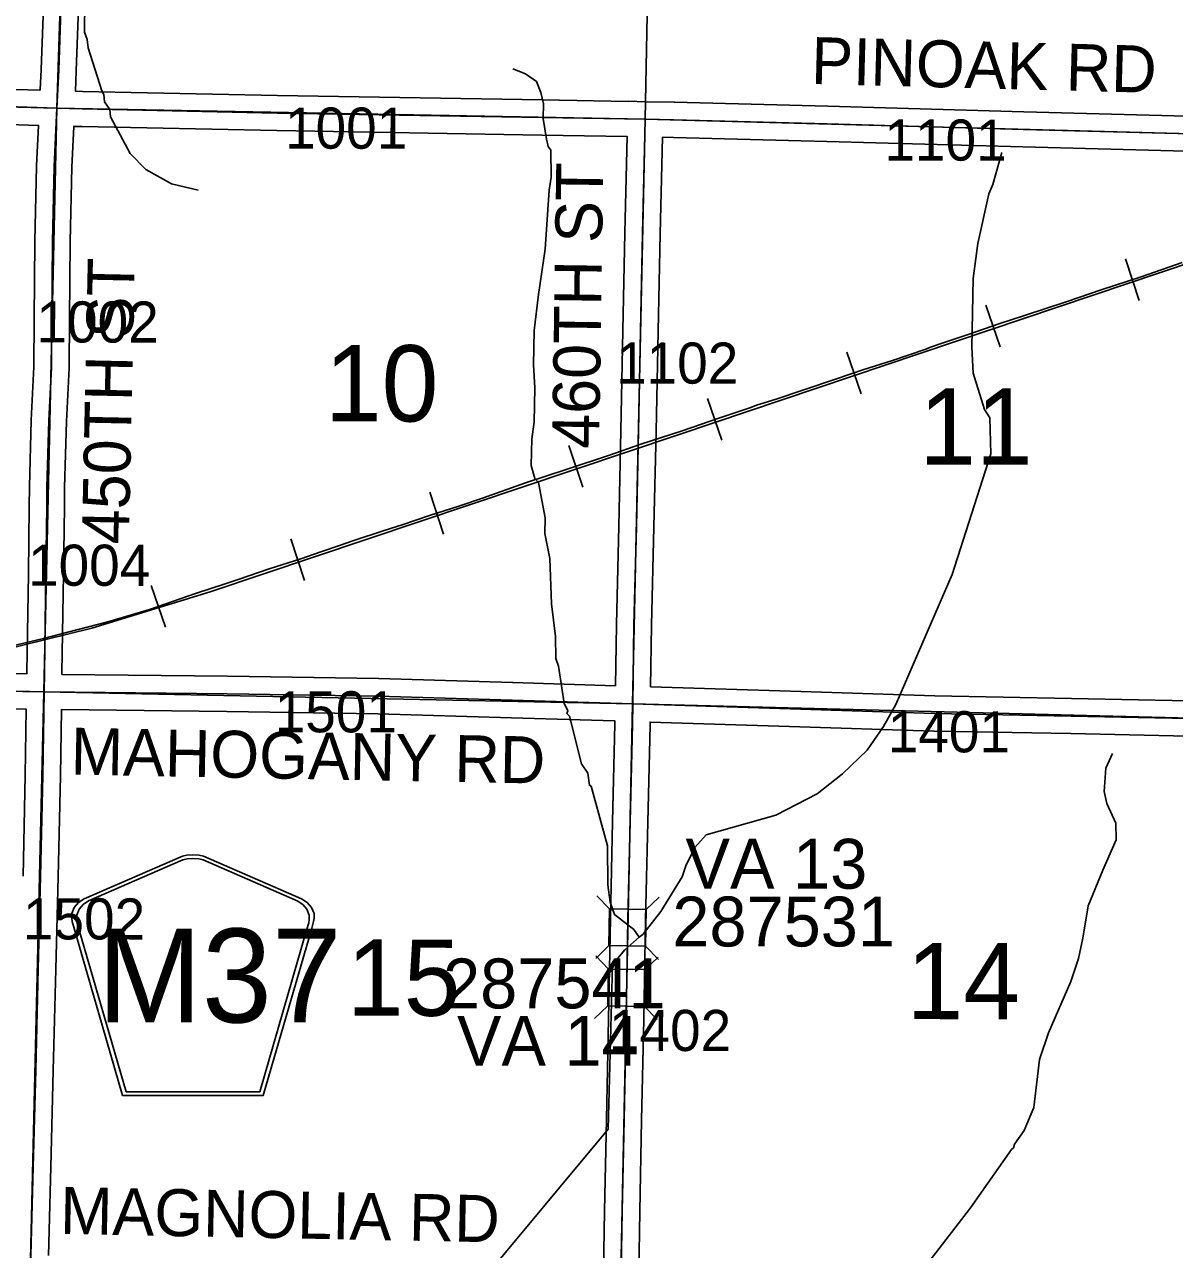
# Model space of a CAD drawing. Extents: x -132.8 to -73.3, y -60 to -26.
# Drawn here: x -94.984 to -93.024, y -42.024 to -39.937 of the extents above; entities that cross this region are included whole.
import ezdxf

# ---------------------------------------------------------------- set-up
doc = ezdxf.new("R2010")
doc.units = 0
for name, color, linetype in [('tdCoHydroRiver', 7, 'Continuous'), ('tdCoRRCL', 7, 'Continuous'), ('tdCoSecRdNmbr', 7, 'Continuous'), ('tdCoSecRdTxt', 7, 'Continuous'), ('tdCoSecRteBand', 7, 'Continuous'), ('tdCoSecRteCL', 7, 'Continuous'), ('tdCoSectLine', 7, 'Continuous'), ('tdCoSectLinePart', 7, 'Continuous'), ('tdCoSectNmbr', 7, 'Continuous'), ('tdCoShieldCoRte', 7, 'Continuous'), ('tdCoStrucSec', 7, 'Continuous'), ('tdCoStrucSecCoName', 7, 'Continuous'), ('tdCoStrucSecFHWANum', 7, 'Continuous'), ('tdCoSurfConc', 7, 'Continuous'), ('tdCoSurfEarth', 7, 'Continuous'), ('tdCoSurfGravel', 7, 'Continuous')]:
    doc.layers.add(name, color=color, linetype=linetype)

msp = doc.modelspace()

# ---------------------------------------------------------------- linework, layer by layer
at = {"layer": 'tdCoHydroRiver'}
for points in [[(-94.688, -40.2192), (-94.7335, -40.2088), (-94.7772, -40.1842), (-94.8035, -40.1568), (-94.8369, -40.0946), (-94.8382, -40.082), (-94.8474, -40.0691), (-94.8487, -40.0565), (-94.8517, -40.0501), (-94.8754, -39.9771), (-94.8767, -39.9628), (-94.8812, -39.9501), (-94.8806, -39.8445)], [(-93.9366, -41.4921), (-93.9458, -41.4793), (-93.9784, -41.4534), (-93.9859, -41.4327), (-93.99, -41.4027), (-93.9902, -41.3364), (-94.0181, -41.2349), (-94.0212, -41.2332), (-94.0239, -41.2127), (-94.0346, -41.1967), (-94.055, -41.1158), (-94.0596, -41.111), (-94.058, -41.1063), (-94.064, -41.0935), (-94.0737, -41.0302), (-94.0782, -41.0175), (-94.079, -40.9796), (-94.0857, -40.9243), (-94.0889, -40.8469), (-94.0974, -40.8042), (-94.0969, -40.7774), (-94.1082, -40.7172), (-94.1144, -40.7108), (-94.1203, -40.6885), (-94.1193, -40.6428), (-94.1156, -40.6145), (-94.1143, -40.5562), (-94.1167, -40.5167), (-94.1154, -40.4584), (-94.1079, -40.397), (-94.0968, -40.3199), (-94.0899, -40.2191), (-94.0863, -40.1971), (-94.087, -40.1514), (-94.0916, -40.145), (-94.0944, -40.1323), (-94.1, -40.0975), (-94.0995, -40.0723), (-94.1038, -40.0532), (-94.1113, -40.0342), (-94.13, -40.0211), (-94.1519, -40.0128)], [(-93.3186, -40.1549), (-93.3339, -40.2098), (-93.3405, -40.2254), (-93.3597, -40.3102), (-93.3672, -40.37), (-93.3697, -40.4867), (-93.3674, -40.5309), (-93.3482, -40.5928), (-93.339, -40.6072), (-93.3372, -40.6687), (-93.403, -40.874), (-93.4992, -41.0959), (-93.5204, -41.1333), (-93.5481, -41.1738), (-93.59, -41.2139), (-93.6333, -41.2477), (-93.7035, -41.2841), (-93.8225, -41.3178), (-93.8419, -41.3395), (-93.8568, -41.3708), (-93.8635, -41.3895), (-93.8994, -41.4487), (-93.9302, -41.4875), (-93.9366, -41.4921)], [(-93.4465, -42.0497), (-93.3719, -41.9535), (-93.3019, -41.854), (-93.2987, -41.8509), (-93.297, -41.8447), (-93.2808, -41.8214), (-93.2642, -41.7823), (-93.2546, -41.7005), (-93.2394, -41.655), (-93.2013, -41.5675), (-93.1878, -41.5283), (-93.1808, -41.4938), (-93.1718, -41.4388), (-93.1468, -41.3778), (-93.1237, -41.3262), (-93.1246, -41.2978), (-93.1397, -41.2644), (-93.144, -41.2438), (-93.1416, -41.2044), (-93.1301, -41.1794)], [(-93.9366, -41.4921), (-93.9608, -41.5137), (-93.9818, -41.5385), (-93.9892, -41.8191), (-94.2126, -42.0873)]]:
    msp.add_lwpolyline(points, dxfattribs=at)
at = {"layer": 'tdCoRRCL'}
for p, q in [((-93.1082, -40.3361), (-93.0847, -40.4073)), ((-93.3458, -40.4153), (-93.3215, -40.4863)), ((-93.5827, -40.4953), (-93.5583, -40.5662)), ((-93.8198, -40.5746), (-93.7954, -40.6455)), ((-94.0564, -40.6542), (-94.0326, -40.7253)), ((-94.2929, -40.7342), (-94.2698, -40.8056)), ((-94.5301, -40.8134), (-94.5068, -40.8847)), ((-94.7677, -40.8929), (-94.7434, -40.9638))]:
    msp.add_line(p, q, dxfattribs=at)
for points in [[(-93.8681, -40.6358), (-92.7545, -40.2607), (-92.6022, -40.2196), (-92.4468, -40.1833)], [(-95.0476, -41.006), (-94.9513, -40.9834), (-94.9099, -40.9724), (-94.8417, -40.9548), (-94.7707, -40.9336), (-94.6922, -40.9066), (-94.6416, -40.8899), (-94.6194, -40.8829), (-94.5667, -40.8648), (-94.5129, -40.8473), (-94.4791, -40.8354), (-94.4468, -40.8246), (-94.4242, -40.8171), (-94.371, -40.7994), (-94.3402, -40.7896), (-94.2936, -40.7739), (-94.2439, -40.7578), (-94.2034, -40.7439), (-94.1302, -40.7181), (-94.0607, -40.6952), (-93.9872, -40.6706), (-93.9356, -40.6528), (-93.8632, -40.6292), (-93.8009, -40.6078), (-93.7465, -40.5894), (-93.7364, -40.5859), (-93.703, -40.5752), (-93.6577, -40.5603), (-93.6004, -40.541), (-93.5553, -40.5255), (-93.5049, -40.5093), (-93.4481, -40.49), (-93.4399, -40.4871), (-93.4236, -40.4813), (-93.3742, -40.4647), (-93.3236, -40.4473), (-93.2798, -40.4329), (-93.2092, -40.4095), (-93.1475, -40.3886), (-93.0815, -40.3668), (-93.0114, -40.3426)], [(-93.0114, -40.3426), (-93.0815, -40.3668), (-93.1475, -40.3886), (-93.2092, -40.4095), (-93.2798, -40.4329), (-93.3236, -40.4473), (-93.3742, -40.4647), (-93.4236, -40.4813), (-93.4399, -40.4871), (-93.4481, -40.49), (-93.5049, -40.5093), (-93.5553, -40.5255), (-93.6004, -40.541), (-93.6577, -40.5603), (-93.703, -40.5752), (-93.7364, -40.5859), (-93.7465, -40.5894), (-93.8009, -40.6078), (-93.8632, -40.6292), (-93.9356, -40.6528), (-93.9872, -40.6706), (-94.0607, -40.6952), (-94.1302, -40.7181), (-94.2034, -40.7439), (-94.2439, -40.7578), (-94.2936, -40.7739), (-94.3402, -40.7896), (-94.371, -40.7994), (-94.4242, -40.8171), (-94.4468, -40.8246), (-94.4791, -40.8354), (-94.5129, -40.8473), (-94.5667, -40.8648), (-94.6194, -40.8829), (-94.6416, -40.8899), (-94.6922, -40.9066), (-94.7707, -40.9336), (-94.8417, -40.9548), (-94.9099, -40.9724), (-94.9513, -40.9834), (-95.0476, -41.006)], [(-95.1415, -41.0329), (-94.8688, -40.9659), (-94.6671, -40.9037), (-93.8681, -40.6358)]]:
    msp.add_lwpolyline(points, dxfattribs=at)
at = {"layer": 'tdCoSecRteBand'}
for points in [[(-95.8835, -39.827), (-95.8875, -40.0048), (-95.8877, -40.0164), (-95.8394, -40.0172), (-95.8393, -40.0172), (-95.8392, -40.0172), (-95.6384, -40.0221), (-95.6382, -40.0221), (-95.6379, -40.0221), (-95.4925, -40.0281), (-95.4336, -40.0303), (-95.4302, -40.0304), (-95.4269, -40.0313), (-95.4134, -40.035), (-95.4014, -40.0362), (-95.06, -40.046), (-94.9575, -40.0489), (-94.957, -40.0489), (-94.957, -40.0484), (-94.9554, -40.0137), (-94.9504, -39.8765)], [(-94.8905, -39.8787), (-94.8954, -40.016), (-94.8954, -40.0162), (-94.8954, -40.0163), (-94.897, -40.0506), (-94.8848, -40.051), (-94.5525, -40.0579), (-94.1011, -40.0655), (-94.1011, -40.0655), (-94.101, -40.0655), (-93.9551, -40.0681), (-93.9551, -40.0677), (-93.9253, -40.0686), (-93.8766, -40.0695), (-93.8765, -40.0695), (-93.8764, -40.0695), (-93.6152, -40.0764), (-93.6152, -40.0764), (-93.6152, -40.0764), (-93.281, -40.0858), (-92.9606, -40.0943)], [(-95.0594, -41.0428), (-94.9798, -41.0437), (-94.9798, -41.0436), (-94.9798, -41.0409), (-94.9798, -41.0409), (-94.9798, -41.0408), (-94.9771, -40.8732), (-94.9757, -40.7583), (-94.9754, -40.7248), (-94.9754, -40.7246), (-94.9754, -40.7243), (-94.9721, -40.6116), (-94.9721, -40.6113), (-94.9721, -40.611), (-94.9677, -40.5204), (-94.967, -40.4389), (-94.966, -40.307), (-94.966, -40.3067), (-94.966, -40.3065), (-94.963, -40.1785), (-94.963, -40.1781), (-94.963, -40.1778), (-94.9598, -40.1089), (-95.0617, -40.106)], [(-93.9769, -41.0638), (-93.9753, -40.9598), (-93.9753, -40.9597), (-93.9753, -40.9596), (-93.9713, -40.7917), (-93.9676, -40.6295), (-93.9644, -40.4587), (-93.9644, -40.4586), (-93.9644, -40.4585), (-93.9607, -40.2923), (-93.9607, -40.2923), (-93.9607, -40.2923), (-93.9569, -40.1281), (-94.1021, -40.1255), (-94.5536, -40.1179), (-94.5537, -40.1179), (-94.5537, -40.1179), (-94.8862, -40.111), (-94.8863, -40.111), (-94.8864, -40.111), (-94.8998, -40.1106), (-94.903, -40.1802), (-94.906, -40.3076), (-94.907, -40.4393), (-94.907, -40.4394), (-94.907, -40.4394), (-94.9077, -40.5215), (-94.9077, -40.5221), (-94.9078, -40.5227), (-94.9122, -40.6136), (-94.9154, -40.7258), (-94.9158, -40.759), (-94.9171, -40.874), (-94.9171, -40.874), (-94.9171, -40.8741), (-94.9198, -41.0418), (-94.9198, -41.0444), (-94.6379, -41.0477), (-94.6379, -41.0477), (-94.6378, -41.0477), (-94.3806, -41.0516), (-94.3804, -41.0516), (-94.3802, -41.0516), (-94.1521, -41.0583), (-94.152, -41.0583), (-94.152, -41.0583), (-93.9769, -41.0638)], [(-92.9621, -40.1543), (-93.2827, -40.1457), (-93.2827, -40.1457), (-93.2827, -40.1457), (-93.6168, -40.1364), (-93.8778, -40.1295), (-93.8965, -40.1291), (-93.8969, -40.1291), (-93.9007, -40.2937), (-93.9044, -40.4598), (-93.9076, -40.6307), (-93.9076, -40.6307), (-93.9076, -40.6308), (-93.9113, -40.7931), (-93.9113, -40.7931), (-93.9113, -40.7931), (-93.9153, -40.9609), (-93.917, -41.0656), (-93.9165, -41.0657), (-93.6785, -41.0731), (-93.6785, -41.0731), (-93.6785, -41.0731), (-93.4326, -41.0812), (-93.1998, -41.0854), (-93.1997, -41.0854), (-93.1997, -41.0854), (-93.0003, -41.0896)], [(-94.9862, -41.3881), (-94.9823, -41.2161), (-94.9807, -41.1037), (-95.0603, -41.1027)], [(-93.9973, -42.0622), (-93.9955, -41.9583), (-93.9955, -41.9583), (-93.9955, -41.9582), (-93.9923, -41.8028), (-93.9923, -41.8028), (-93.9923, -41.8028), (-93.9886, -41.6312), (-93.9856, -41.4609), (-93.9856, -41.4608), (-93.9856, -41.4607), (-93.9817, -41.2948), (-93.978, -41.1294), (-93.9779, -41.1242), (-93.9779, -41.1238), (-93.9783, -41.1238), (-94.1538, -41.1183), (-94.3817, -41.1116), (-94.6387, -41.1077), (-94.9206, -41.1044), (-94.9207, -41.1044), (-94.9223, -41.2171), (-94.9223, -41.2172), (-94.9223, -41.2173), (-94.9262, -41.3895), (-94.9262, -41.3895), (-94.9262, -41.3895), (-94.9302, -41.5466), (-94.9302, -41.5466), (-94.9302, -41.5467), (-94.9346, -41.7195), (-94.9388, -41.884), (-94.9388, -41.884), (-94.9388, -41.8841), (-94.943, -42.0345)], [(-93.0014, -41.1496), (-93.2009, -41.1454), (-93.4339, -41.1412), (-93.4341, -41.1412), (-93.4343, -41.1412), (-93.6804, -41.1331), (-93.9179, -41.1256), (-93.918, -41.1305), (-93.918, -41.1306), (-93.918, -41.1307), (-93.9217, -41.2961), (-93.9217, -41.2961), (-93.9217, -41.2962), (-93.9256, -41.462), (-93.9286, -41.6323), (-93.9286, -41.6324), (-93.9286, -41.6325), (-93.9323, -41.8041), (-93.9355, -41.9594), (-93.9373, -42.0637)]]:
    msp.add_lwpolyline(points, dxfattribs=at)
at = {"layer": 'tdCoSecRteCL'}
for points in [[(-94.9284, -40.0798), (-94.9254, -40.0149), (-94.9205, -39.8776), (-94.9143, -39.6929), (-94.9112, -39.5807)], [(-95.9183, -40.046), (-95.8399, -40.0472), (-95.6392, -40.0521), (-95.4937, -40.058), (-95.4347, -40.0603), (-95.4189, -40.0646), (-95.4034, -40.0662), (-95.0609, -40.076), (-94.9284, -40.0798)], [(-94.9503, -41.074), (-94.9498, -41.0413), (-94.9471, -40.8736), (-94.9458, -40.7586), (-94.9454, -40.7252), (-94.9422, -40.6125), (-94.9377, -40.5212), (-94.937, -40.4391), (-94.936, -40.3072), (-94.933, -40.1792), (-94.9284, -40.0798)], [(-94.9284, -40.0798), (-94.8855, -40.081), (-94.5531, -40.0879), (-94.1016, -40.0955), (-93.926, -40.0986)], [(-93.9474, -41.0947), (-93.9453, -40.9603), (-93.9413, -40.7924), (-93.9376, -40.6301), (-93.9344, -40.4592), (-93.9307, -40.293), (-93.9268, -40.1246), (-93.926, -40.0986)], [(-93.926, -40.0986), (-93.8772, -40.0995), (-93.616, -40.1064), (-93.2819, -40.1157), (-92.9313, -40.1251)], [(-95.5729, -41.0507), (-95.5654, -41.0567), (-95.5534, -41.0597), (-95.4094, -41.0639), (-95.06, -41.0727), (-94.9503, -41.074)], [(-94.9734, -42.0652), (-94.973, -42.0339), (-94.9688, -41.8832), (-94.9646, -41.7188), (-94.9602, -41.5459), (-94.9562, -41.3888), (-94.9523, -41.2167), (-94.9503, -41.074)], [(-94.9503, -41.074), (-94.6383, -41.0777), (-94.381, -41.0816), (-94.1529, -41.0883), (-93.9474, -41.0947)], [(-93.9678, -42.0929), (-93.9655, -41.9588), (-93.9623, -41.8035), (-93.9586, -41.6318), (-93.9556, -41.4614), (-93.9517, -41.2955), (-93.948, -41.13), (-93.9474, -41.0947)], [(-93.9474, -41.0947), (-93.6795, -41.1031), (-93.4333, -41.1112), (-93.2003, -41.1154), (-93.0008, -41.1196), (-92.9522, -41.1202)]]:
    msp.add_lwpolyline(points, dxfattribs=at)
at = {"layer": 'tdCoSectLine'}
for points in [[(-94.9288, -40.0798), (-94.8967, -39.1026)], [(-93.9264, -40.0986), (-93.9077, -39.1227)], [(-95.9186, -40.046), (-94.9288, -40.0798)], [(-94.9506, -41.074), (-94.9288, -40.0798)], [(-94.9288, -40.0798), (-93.9264, -40.0986)], [(-93.9478, -41.0947), (-93.9264, -40.0986)], [(-93.9264, -40.0986), (-92.9317, -40.1251)], [(-95.943, -41.051), (-94.9506, -41.074)], [(-94.9738, -42.0652), (-94.9506, -41.074)], [(-94.9506, -41.074), (-93.9478, -41.0947)], [(-93.9682, -42.0929), (-93.9478, -41.0947)], [(-93.9478, -41.0947), (-92.9526, -41.1202)]]:
    msp.add_lwpolyline(points, dxfattribs=at)
at = {"layer": 'tdCoSectLinePart'}
msp.add_lwpolyline([(-93.9258, -40.0686), (-93.9077, -39.1227)], dxfattribs=at)
at = {"layer": 'tdCoShieldCoRte'}
for points in [[(-94.8165, -41.7618), (-94.8984, -41.4789), (-94.9023, -41.4657), (-94.903, -41.4599), (-94.903, -41.452), (-94.8988, -41.4417), (-94.8915, -41.4332), (-94.8819, -41.4266), (-94.7146, -41.3542), (-94.7071, -41.3526), (-94.6967, -41.3517), (-94.6863, -41.3526), (-94.6788, -41.3542), (-94.5115, -41.4266), (-94.5019, -41.4332), (-94.4946, -41.4417), (-94.4904, -41.452), (-94.4904, -41.4599), (-94.4911, -41.4657), (-94.495, -41.4789), (-94.5769, -41.7618)], [(-94.8106, -41.7555), (-94.8903, -41.4802), (-94.8941, -41.4676), (-94.8948, -41.4619), (-94.8948, -41.4544), (-94.8907, -41.4445), (-94.8837, -41.4364), (-94.8745, -41.43), (-94.7139, -41.3605), (-94.7067, -41.3589), (-94.6967, -41.3581), (-94.6867, -41.3589), (-94.6795, -41.3605), (-94.5189, -41.43), (-94.5097, -41.4364), (-94.5027, -41.4445), (-94.4986, -41.4544), (-94.4986, -41.4619), (-94.4993, -41.4676), (-94.5031, -41.4802), (-94.5828, -41.7555)]]:
    msp.add_lwpolyline(points, close=True, dxfattribs=at)
at = {"layer": 'tdCoStrucSec'}
for points in [[(-94.0087, -41.4216), (-93.987, -41.4441), (-93.9244, -41.4452)], [(-93.9024, -41.4239), (-93.9244, -41.4452), (-93.9255, -41.5077)], [(-94.0106, -41.5284), (-93.9881, -41.5066), (-93.987, -41.4441)], [(-93.9038, -41.5302), (-93.9255, -41.5077), (-93.9881, -41.5066)], [(-94.0105, -41.5239), (-93.9888, -41.5464), (-93.9262, -41.5475)], [(-93.9042, -41.5262), (-93.9262, -41.5475), (-93.9273, -41.6101)], [(-94.0124, -41.6307), (-93.9899, -41.609), (-93.9888, -41.5464)], [(-93.9056, -41.6326), (-93.9273, -41.6101), (-93.9899, -41.609)]]:
    msp.add_lwpolyline(points, dxfattribs=at)
at = {"layer": 'tdCoSurfConc'}
msp.add_lwpolyline([(-95.5729, -41.0507), (-95.5654, -41.0567), (-95.5534, -41.0597), (-95.4094, -41.0639), (-95.06, -41.0727), (-94.9503, -41.074), (-94.6383, -41.0777), (-94.381, -41.0816), (-94.1529, -41.0883), (-93.9474, -41.0947), (-93.6795, -41.1031), (-93.4333, -41.1112), (-93.2003, -41.1154), (-93.0008, -41.1196), (-92.9522, -41.1202), (-92.7537, -41.1226), (-92.4415, -41.127), (-92.2676, -41.1312), (-91.9438, -41.1398), (-91.4617, -41.1512), (-91.0233, -41.1623)], dxfattribs=at)
at = {"layer": 'tdCoSurfEarth'}
msp.add_lwpolyline([(-94.9458, -40.7586), (-94.9454, -40.7252), (-94.9422, -40.6125), (-94.9377, -40.5212), (-94.937, -40.4391), (-94.936, -40.3072), (-94.933, -40.1792), (-94.9284, -40.0798)], dxfattribs=at)
at = {"layer": 'tdCoSurfGravel'}
for points in [[(-94.9284, -40.0798), (-94.9254, -40.0149), (-94.9205, -39.8776), (-94.9143, -39.6929), (-94.9112, -39.5807), (-94.9096, -39.5237), (-94.9049, -39.3538), (-94.9, -39.1878), (-94.898, -39.1249), (-94.8992, -39.1057), (-94.9012, -39.0968), (-94.9076, -39.0813), (-94.9404, -39.0162), (-95.0041, -38.8872), (-95.0142, -38.8695), (-95.0201, -38.8621), (-95.0245, -38.8576), (-95.0322, -38.8534), (-95.041, -38.8512), (-95.1436, -38.8478), (-95.3875, -38.8419)], [(-95.4189, -40.0646), (-95.4034, -40.0662), (-95.0609, -40.076), (-94.9284, -40.0798), (-94.8855, -40.081), (-94.5531, -40.0879), (-94.1016, -40.0955), (-93.926, -40.0986), (-93.8772, -40.0995), (-93.616, -40.1064), (-93.2819, -40.1157), (-92.9313, -40.1251)], [(-93.9678, -42.0929), (-93.9655, -41.9588), (-93.9623, -41.8035), (-93.9586, -41.6318), (-93.9556, -41.4614), (-93.9517, -41.2955), (-93.948, -41.13), (-93.9474, -41.0947), (-93.9453, -40.9603), (-93.9413, -40.7924), (-93.9376, -40.6301), (-93.9344, -40.4592), (-93.9307, -40.293), (-93.9268, -40.1246), (-93.926, -40.0986)], [(-94.9503, -41.074), (-94.9498, -41.0413), (-94.9471, -40.8736), (-94.9458, -40.7586)], [(-94.9734, -42.0652), (-94.973, -42.0339), (-94.9688, -41.8832), (-94.9646, -41.7188), (-94.9602, -41.5459), (-94.9562, -41.3888), (-94.9523, -41.2167), (-94.9503, -41.074)]]:
    msp.add_lwpolyline(points, dxfattribs=at)

# ---------------------------------------------------------------- texts
at = {"layer": 'tdCoSecRdNmbr'}
for s, rotation, p in [('1001', 359.9288, (-94.5399, -40.1485)), ('1101', 359.9296, (-93.5187, -40.1688)), ('1002', 359.9285, (-94.9633, -40.4788)), ('1102', 359.9293, (-93.9759, -40.5488)), ('1004', 359.9285, (-94.9777, -40.8933)), ('1501', 359.9288, (-94.5575, -41.143)), ('1401', 359.9295, (-93.5131, -41.177)), ('1502', 359.9285, (-94.9864, -41.4959)), ('1402', 359.9293, (-93.988, -41.6859))]:
    msp.add_text(s, height=0.07, rotation=rotation, dxfattribs=at).set_placement(p)
at = {"layer": 'tdCoSecRdTxt'}
for s, rotation, p in [('PINOAK RD', 358.505, (-93.6442, -40.0383)), ('460TH ST', 89.1683, (-94.0048, -40.6604)), ('450TH ST', 88.8022, (-94.806, -40.8232)), ('MAHOGANY RD', 358.8989, (-94.9055, -41.2151)), ('MAGNOLIA RD', 358.8863, (-94.9236, -41.9977))]:
    msp.add_text(s, height=0.08, rotation=rotation, dxfattribs=at).set_placement(p)
at = {"layer": 'tdCoSectNmbr'}
for s, rotation, p in [('10', 359.9288, (-94.4719, -40.6133)), ('11', 359.9296, (-93.4594, -40.6869)), ('15', 359.9288, (-94.4344, -41.626)), ('14', 359.9295, (-93.4812, -41.6318))]:
    msp.add_text(s, height=0.13, rotation=rotation, dxfattribs=at).set_placement(p)
at = {"layer": 'tdCoShieldCoRte'}
msp.add_text('M37', height=0.16, dxfattribs=at).set_placement((-94.8596, -41.6375))
at = {"layer": 'tdCoStrucSecCoName'}
for s, p in [('VA 13', (-93.8575, -41.4096)), ('VA 14', (-94.2469, -41.7112))]:
    msp.add_text(s, height=0.085, dxfattribs=at).set_placement(p)
at = {"layer": 'tdCoStrucSecFHWANum'}
for s, p in [('287531', (-93.88, -41.508)), ('287541', (-94.2706, -41.6135))]:
    msp.add_text(s, height=0.085, dxfattribs=at).set_placement(p)

doc.saveas('drawing.dxf')
